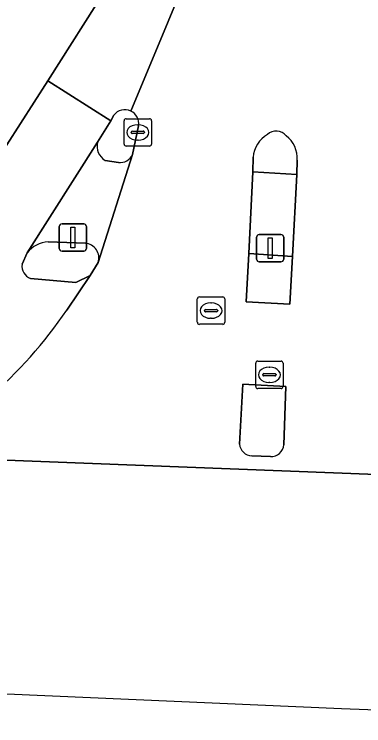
# Model space of a CAD drawing. Extents: x 160732 to 162107, y 387428 to 388479.
# Drawn here: x 161417.07 to 161429.82, y 387459.1 to 387485.09 of the extents above; entities that cross this region are included whole.
import ezdxf

# ---------------------------------------------------------------- set-up
doc = ezdxf.new("R2010")
doc.units = 0
for name, color, linetype in [('IMGEO_Fietspad_gesloten', 7, 'Continuous'), ('IMGEO_Fietspad_open', 7, 'Continuous'), ('IMGEO_Kolk', 7, 'Continuous'), ('IMGEO_Lichtmast', 7, 'Continuous'), ('IMGEO_Rijbaan_lokaal_gesloten', 7, 'Continuous'), ('IMGEO_Rioolput', 7, 'Continuous'), ('IMGEO_Verkeerseiland_gesloten', 7, 'Continuous'), ('IMGEO_Verkeersregelinstallatiepaal', 7, 'Continuous'), ('IMGEO_Voetpad_open', 7, 'Continuous')]:
    doc.layers.add(name, color=color, linetype=linetype)

msp = doc.modelspace()

# ---------------------------------------------------------------- linework, layer by layer
at = {"layer": 'IMGEO_Fietspad_gesloten'}
for points in [[(161421.321, 387481.554), (161424.051, 387488.119), (161424.574, 387489.471), (161425.076, 387490.976), (161425.305, 387492.176), (161425.567, 387495.234), (161426.772, 387526.14), (161426.94, 387531.516)], [(161423, 387490.421), (161420.469, 387486.108), (161418.295, 387482.661), (161420.588, 387481.194), (161420.696, 387481.402)]]:
    msp.add_lwpolyline(points, dxfattribs=at)
msp.add_arc((161421.102, 387481.094), 0.51, 64.5393, 142.7987, dxfattribs=at)
at = {"layer": 'IMGEO_Fietspad_open'}
for points in [[(161417.353, 387475.961), (161417.542, 387476.376), (161420.107, 387480.421), (161420.588, 387481.194), (161418.295, 387482.661), (161416.792, 387480.318), (161415.509, 387478.32)], [(161418.985, 387474.277), (161419.833, 387475.55), (161419.316, 387475.294), (161417.655, 387475.435)]]:
    msp.add_lwpolyline(points, dxfattribs=at)
for centre, radius, start, end in [((161417.834, 387475.887), 0.486, 171.2714, 248.4527), ((161404.686, 387484.106), 17.351, 311.2513, 325.4949)]:
    msp.add_arc(centre, radius, start, end, dxfattribs=at)
at = {"layer": 'IMGEO_Kolk'}
for p, q in [((161421.075, 387480.349), (161421.075, 387481.201)), ((161421.15, 387481.275), (161422.002, 387481.275)), ((161422.076, 387481.201), (161422.076, 387480.349)), ((161421.377, 387480.818), (161421.775, 387480.818)), ((161421.563, 387481.055), (161421.588, 387481.055)), ((161421.334, 387480.769), (161421.334, 387480.781)), ((161421.772, 387480.732), (161421.374, 387480.732)), ((161421.818, 387480.781), (161421.818, 387480.769)), ((161421.586, 387480.495), (161421.561, 387480.495)), ((161422.002, 387480.275), (161421.15, 387480.275))]:
    msp.add_line(p, q, dxfattribs=at)
for points in [[(161421.075, 387480.349), (161421.075, 387481.201)], [(161421.15, 387481.275), (161422.002, 387481.275)], [(161422.076, 387481.201), (161422.076, 387480.349)], [(161422.002, 387480.275), (161421.15, 387480.275)]]:
    msp.add_lwpolyline(points, dxfattribs=at)
for centre, radius, start, end in [((161421.152, 387481.199), 0.0765, 91.552, 178.448), ((161421.152, 387481.199), 0.0765, 91.552, 178.448), ((161422, 387481.199), 0.0765, 1.552, 88.448), ((161422, 387481.199), 0.0765, 1.552, 88.448), ((161421.374, 387480.778), 0.0403, 85.8775, 175.7526), ((161421.779, 387480.78), 0.0386, 1.7309, 96.639), ((161421.371, 387480.768), 0.0366, 178.938, 274.7102), ((161421.775, 387480.775), 0.043, 264.8664, 352.4533), ((161421.152, 387480.351), 0.0765, 181.552, 268.448), ((161421.152, 387480.351), 0.0765, 181.552, 268.448), ((161422, 387480.351), 0.0765, 271.552, 358.448), ((161422, 387480.351), 0.0765, 271.552, 358.448)]:
    msp.add_arc(centre, radius, start, end, dxfattribs=at)
for centre, major_axis, ratio, start_param, end_param in [((161421.562, 387480.775), (-0.387, 0.002), 0.722429, 4.712389, 7.853982), ((161421.587, 387480.775), (-0.39, 0.002), 0.717154, 1.570796, 4.712389)]:
    msp.add_ellipse(centre, major_axis=major_axis, ratio=ratio, start_param=start_param, end_param=end_param, dxfattribs=at)
at = {"layer": 'IMGEO_Lichtmast'}
for p, q in [((161425.911, 387476.146), (161425.911, 387476.946)), ((161425.911, 387476.946), (161425.911, 387476.146)), ((161426.011, 387477.046), (161426.801, 387477.046)), ((161426.801, 387477.046), (161426.011, 387477.046)), ((161426.901, 387476.946), (161426.901, 387476.146)), ((161426.901, 387476.146), (161426.901, 387476.946)), ((161426.801, 387476.046), (161426.011, 387476.046)), ((161426.011, 387476.046), (161426.801, 387476.046))]:
    msp.add_line(p, q, dxfattribs=at)
msp.add_lwpolyline([(161426.331, 387476.921), (161426.481, 387476.921), (161426.481, 387476.171), (161426.331, 387476.171), (161426.331, 387476.921)], dxfattribs=at)
for centre, start, end in [((161426.011, 387476.946), 90, 180), ((161426.011, 387476.946), 90, 180), ((161426.801, 387476.946), 0, 90), ((161426.801, 387476.946), 360, 90), ((161426.011, 387476.146), 180, 270), ((161426.011, 387476.146), 180, 270), ((161426.801, 387476.146), 270, 0), ((161426.801, 387476.146), 270, 0)]:
    msp.add_arc(centre, 0.1, start, end, dxfattribs=at)
at = {"layer": 'IMGEO_Rijbaan_lokaal_gesloten'}
for points in [[(161430.424, 387531.378), (161426.94, 387531.516), (161426.772, 387526.14), (161425.567, 387495.234), (161425.305, 387492.176), (161425.076, 387490.976), (161424.574, 387489.471), (161424.051, 387488.119), (161421.321, 387481.554)], [(161421.604, 387481.015), (161421.385, 387479.971), (161420.131, 387476.023), (161419.833, 387475.55), (161418.985, 387474.277)], [(161427.39, 387479.763), (161427.381, 387479.243), (161427.229, 387476.247), (161427.129, 387474.497), (161425.533, 387474.586), (161425.631, 387476.347), (161425.776, 387479.339), (161425.787, 387479.865)], [(161425.29, 387469.389), (161425.408, 387471.578), (161426.983, 387471.488)], [(161426.983, 387471.488), (161426.911, 387469.363)], [(161435.428, 387463.25), (161438.836, 387463.136), (161441.82, 387463.037), (161442.837, 387463.001), (161445.835, 387462.897), (161446.068, 387467.806), (161446.042, 387467.859), (161442.554, 387468.011), (161442.546, 387467.798), (161409.541, 387469.086), (161409.548, 387469.274), (161406.12, 387469.37), (161405.945, 387464.459), (161408.992, 387464.334), (161409.941, 387464.296), (161413.009, 387464.17), (161416.187, 387464.04)], [(161410.044, 387469.273), (161409.548, 387469.274), (161409.541, 387469.086), (161442.546, 387467.798), (161442.554, 387468.011)], [(161426.417, 387468.936), (161425.738, 387468.953)], [(161416.51, 387462.237), (161412.901, 387462.279), (161411.372, 387462.297), (161409.814, 387462.358), (161408.884, 387462.395), (161405.866, 387462.514), (161405.951, 387460.736), (161429.011, 387459.726)], [(161429.011, 387459.726), (161445.685, 387459.096), (161445.685, 387459.096), (161445.746, 387460.946), (161442.767, 387461.079), (161441.798, 387461.123), (161438.758, 387461.259), (161435.381, 387461.409)]]:
    msp.add_lwpolyline(points, dxfattribs=at)
for centre, radius, start, end in [((161421.103, 387481.096), 0.508, 350.8791, 64.524), ((161426.628, 387480.366), 0.46, 38.4437, 133.805), ((161426.798, 387479.812), 1.012, 118.8737, 176.9797), ((161426.402, 387479.852), 0.992, 354.8755, 53.7888), ((161404.686, 387484.106), 17.351, 311.2513, 325.4949), ((161425.767, 387469.431), 0.479, 185.0646, 266.4908), ((161426.448, 387469.399), 0.464, 266.1084, 355.5701)]:
    msp.add_arc(centre, radius, start, end, dxfattribs=at)
at = {"layer": 'IMGEO_Rioolput'}
for p, q in [((161423.749, 387473.837), (161423.749, 387474.689)), ((161423.824, 387474.763), (161424.676, 387474.763)), ((161424.75, 387474.689), (161424.75, 387473.837)), ((161424.237, 387474.543), (161424.262, 387474.543)), ((161424.008, 387474.257), (161424.008, 387474.269)), ((161424.446, 387474.22), (161424.048, 387474.22)), ((161424.051, 387474.306), (161424.449, 387474.306)), ((161424.492, 387474.269), (161424.492, 387474.257)), ((161424.26, 387473.983), (161424.235, 387473.983)), ((161424.676, 387473.763), (161423.824, 387473.763)), ((161425.879, 387471.492), (161425.879, 387472.344)), ((161425.954, 387472.418), (161426.806, 387472.418)), ((161426.88, 387472.344), (161426.88, 387471.492)), ((161426.367, 387472.198), (161426.392, 387472.198)), ((161426.138, 387471.912), (161426.138, 387471.924)), ((161426.576, 387471.875), (161426.178, 387471.875)), ((161426.181, 387471.961), (161426.579, 387471.961)), ((161426.622, 387471.924), (161426.622, 387471.912)), ((161426.39, 387471.638), (161426.365, 387471.638)), ((161426.806, 387471.418), (161425.954, 387471.418))]:
    msp.add_line(p, q, dxfattribs=at)
for points in [[(161423.749, 387473.837), (161423.749, 387474.689)], [(161423.824, 387474.763), (161424.676, 387474.763)], [(161424.75, 387474.689), (161424.75, 387473.837)], [(161424.676, 387473.763), (161423.824, 387473.763)], [(161425.879, 387471.492), (161425.879, 387472.344)], [(161425.954, 387472.418), (161426.806, 387472.418)], [(161426.88, 387472.344), (161426.88, 387471.492)], [(161426.806, 387471.418), (161425.954, 387471.418)]]:
    msp.add_lwpolyline(points, dxfattribs=at)
for centre, radius, start, end in [((161423.826, 387474.687), 0.0765, 91.552, 178.448), ((161423.826, 387474.687), 0.0765, 91.552, 178.448), ((161424.674, 387474.687), 0.0765, 1.552, 88.448), ((161424.674, 387474.687), 0.0765, 1.552, 88.448), ((161424.048, 387474.266), 0.0403, 85.8775, 175.7526), ((161424.045, 387474.256), 0.0366, 178.938, 274.7102), ((161424.449, 387474.263), 0.043, 264.8664, 352.4533), ((161424.453, 387474.268), 0.0386, 1.7309, 96.639), ((161423.826, 387473.839), 0.0765, 181.552, 268.448), ((161423.826, 387473.839), 0.0765, 181.552, 268.448), ((161424.674, 387473.839), 0.0765, 271.552, 358.448), ((161424.674, 387473.839), 0.0765, 271.552, 358.448), ((161425.956, 387472.342), 0.0765, 91.552, 178.448), ((161425.956, 387472.342), 0.0765, 91.552, 178.448), ((161426.804, 387472.342), 0.0765, 1.552, 88.448), ((161426.804, 387472.342), 0.0765, 1.552, 88.448), ((161426.178, 387471.921), 0.0403, 85.8775, 175.7526), ((161426.175, 387471.911), 0.0366, 178.938, 274.7102), ((161426.579, 387471.918), 0.043, 264.8664, 352.4533), ((161426.583, 387471.923), 0.0386, 1.7309, 96.639), ((161425.956, 387471.494), 0.0765, 181.552, 268.448), ((161425.956, 387471.494), 0.0765, 181.552, 268.448), ((161426.804, 387471.494), 0.0765, 271.552, 358.448), ((161426.804, 387471.494), 0.0765, 271.552, 358.448)]:
    msp.add_arc(centre, radius, start, end, dxfattribs=at)
for centre, major_axis, ratio, start_param, end_param in [((161424.236, 387474.263), (-0.387, 0.002), 0.722429, 4.712389, 7.853982), ((161424.261, 387474.263), (-0.39, 0.002), 0.717154, 1.570796, 4.712389), ((161426.366, 387471.918), (-0.387, 0.002), 0.722429, 4.712389, 7.853982), ((161426.391, 387471.918), (-0.39, 0.002), 0.717154, 1.570796, 4.712389)]:
    msp.add_ellipse(centre, major_axis=major_axis, ratio=ratio, start_param=start_param, end_param=end_param, dxfattribs=at)
at = {"layer": 'IMGEO_Verkeerseiland_gesloten'}
for points in [[(161420.696, 387481.402), (161420.588, 387481.194), (161420.107, 387480.421)], [(161421.385, 387479.971), (161421.604, 387481.015)], [(161425.787, 387479.865), (161425.776, 387479.339), (161427.381, 387479.243), (161427.39, 387479.763)], [(161420.385, 387479.754), (161420.869, 387479.678)], [(161419.662, 387476.726), (161418.302, 387476.771)], [(161417.542, 387476.376), (161417.353, 387475.961)], [(161417.655, 387475.435), (161419.316, 387475.294), (161419.833, 387475.55), (161420.131, 387476.023)], [(161426.911, 387469.363), (161426.983, 387471.488), (161425.408, 387471.578), (161425.29, 387469.389)], [(161425.738, 387468.953), (161426.417, 387468.936)]]:
    msp.add_lwpolyline(points, dxfattribs=at)
msp.add_lwpolyline([(161425.631, 387476.347), (161425.533, 387474.586), (161427.129, 387474.497), (161427.229, 387476.247)], close=True, dxfattribs=at)
for centre, radius, start, end in [((161421.102, 387481.094), 0.51, 64.5393, 142.7987), ((161421.103, 387481.096), 0.508, 350.8791, 64.524), ((161426.628, 387480.366), 0.46, 38.4437, 133.805), ((161426.798, 387479.812), 1.012, 118.8737, 176.9797), ((161426.402, 387479.852), 0.992, 354.8755, 53.7888), ((161420.677, 387480.267), 0.59, 164.8837, 240.3682), ((161420.935, 387480.163), 0.489, 262.2378, 336.9406), ((161418.344, 387475.762), 1.01, 92.3793, 142.5458), ((161419.609, 387476.183), 0.546, 342.9647, 84.453), ((161417.834, 387475.887), 0.486, 171.2714, 248.4527), ((161425.767, 387469.431), 0.479, 185.0646, 266.4908), ((161426.448, 387469.399), 0.464, 266.1084, 355.5701)]:
    msp.add_arc(centre, radius, start, end, dxfattribs=at)
at = {"layer": 'IMGEO_Verkeersregelinstallatiepaal'}
for p, q in [((161418.81, 387477.436), (161419.6, 387477.436)), ((161419.6, 387477.436), (161418.81, 387477.436)), ((161418.71, 387476.536), (161418.71, 387477.336)), ((161418.71, 387477.336), (161418.71, 387476.536)), ((161419.7, 387477.336), (161419.7, 387476.536)), ((161419.7, 387476.536), (161419.7, 387477.336)), ((161419.6, 387476.436), (161418.81, 387476.436)), ((161418.81, 387476.436), (161419.6, 387476.436))]:
    msp.add_line(p, q, dxfattribs=at)
msp.add_lwpolyline([(161419.13, 387477.311), (161419.28, 387477.311), (161419.28, 387476.561), (161419.13, 387476.561), (161419.13, 387477.311)], dxfattribs=at)
for centre, start, end in [((161418.81, 387477.336), 90, 180), ((161418.81, 387477.336), 90, 180), ((161419.6, 387477.336), 0, 90), ((161419.6, 387477.336), 360, 90), ((161418.81, 387476.536), 180, 270), ((161418.81, 387476.536), 180, 270), ((161419.6, 387476.536), 270, 0), ((161419.6, 387476.536), 270, 0)]:
    msp.add_arc(centre, 0.1, start, end, dxfattribs=at)
at = {"layer": 'IMGEO_Voetpad_open'}
for points in [[(161415.509, 387478.32), (161416.792, 387480.318), (161418.295, 387482.661), (161420.469, 387486.108), (161421.334, 387491.094), (161420.134, 387491.138), (161420.345, 387496.832), (161421.545, 387496.788), (161421.892, 387505.365)], [(161420.107, 387480.421), (161417.542, 387476.376)], [(161420.131, 387476.023), (161421.385, 387479.971)], [(161420.869, 387479.678), (161420.385, 387479.754)], [(161418.302, 387476.771), (161419.662, 387476.726)]]:
    msp.add_lwpolyline(points, dxfattribs=at)
msp.add_lwpolyline([(161427.381, 387479.243), (161425.776, 387479.339), (161425.631, 387476.347), (161427.229, 387476.247)], close=True, dxfattribs=at)
for centre, radius, start, end in [((161420.677, 387480.267), 0.59, 164.8837, 240.3682), ((161420.935, 387480.163), 0.489, 262.2378, 336.9406), ((161418.344, 387475.762), 1.01, 92.3793, 142.5458), ((161419.609, 387476.183), 0.546, 342.9647, 84.453)]:
    msp.add_arc(centre, radius, start, end, dxfattribs=at)

doc.saveas('drawing.dxf')
